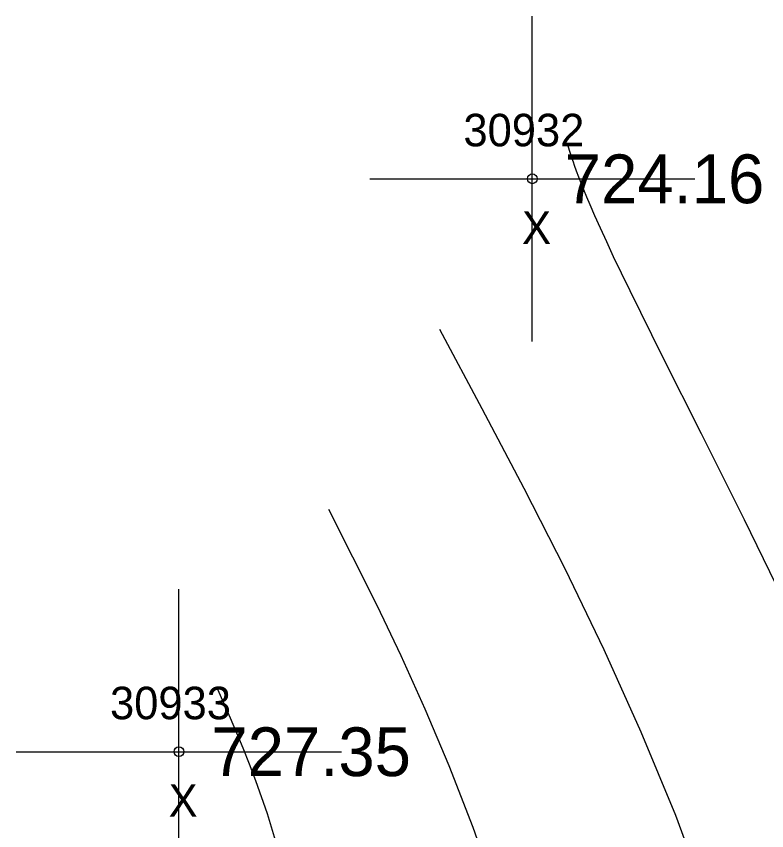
# Model space of a CAD drawing. Extents: x 1376587 to 1378239, y 1000335 to 1003031.
# Drawn here: x 1377352.77 to 1377375.85, y 1002100.99 to 1002126.04 of the extents above; entities that cross this region are included whole.
import ezdxf

# ---------------------------------------------------------------- set-up
doc = ezdxf.new("R2010")
doc.units = 0
for name, color, linetype in [('RD_DTM_Major1', 7, 'Continuous'), ('RD_DTM_Minor1', 7, 'Continuous'), ('RD_EX_Misc', 7, 'Continuous'), ('RD_EX_Misc_txCode', 7, 'Continuous'), ('RD_EX_TX_Misc_ELEV', 7, 'Continuous'), ('RD_SMD_Locator', 7, 'Continuous')]:
    doc.layers.add(name, color=color, linetype=linetype)

msp = doc.modelspace()

# ---------------------------------------------------------------- linework, layer by layer
at = {"layer": 'RD_DTM_Major1'}
msp.add_lwpolyline([(1377365.787, 1002116.415), (1377367.092, 1002113.971), (1377368.38, 1002111.519), (1377369.636, 1002109.05), (1377370.842, 1002106.556), (1377371.981, 1002104.029), (1377373.038, 1002101.459), (1377374.015, 1002098.804), (1377374.902, 1002096.129), (1377375.709, 1002093.467), (1377376.448, 1002090.85)], dxfattribs=at)
at = {"layer": 'RD_DTM_Minor1'}
for points in [[(1377369.729, 1002122.055), (1377369.858, 1002121.663), (1377369.893, 1002121.56), (1377369.93, 1002121.455), (1377369.991, 1002121.286), (1377370.058, 1002121.106), (1377370.132, 1002120.915), (1377370.214, 1002120.71), (1377370.305, 1002120.49), (1377370.405, 1002120.253), (1377370.555, 1002119.908), (1377370.724, 1002119.528), (1377370.916, 1002119.109), (1377371.13, 1002118.65), (1377371.369, 1002118.147), (1377371.634, 1002117.6), (1377372.634, 1002115.586), (1377373.833, 1002113.206), (1377375.153, 1002110.563), (1377376.517, 1002107.763)], [(1377362.372, 1002110.876), (1377363.113, 1002109.413), (1377363.855, 1002107.921), (1377364.596, 1002106.372), (1377365.336, 1002104.737), (1377366.074, 1002102.988), (1377366.811, 1002101.094), (1377367.985, 1002097.732)], [(1377358.956, 1002105.337), (1377359.153, 1002104.899), (1377359.349, 1002104.455), (1377359.545, 1002104.001), (1377359.741, 1002103.532), (1377359.936, 1002103.042), (1377360.131, 1002102.526), (1377360.482, 1002101.511), (1377360.827, 1002100.39)]]:
    msp.add_lwpolyline(points, dxfattribs=at)
at = {"layer": 'RD_EX_Misc'}
for p, q in [((1377368.639, 1002116.04), (1377368.639, 1002126.04)), ((1377363.639, 1002121.04), (1377373.639, 1002121.04)), ((1377357.771, 1002098.415), (1377357.771, 1002108.415)), ((1377352.771, 1002103.415), (1377362.771, 1002103.415))]:
    msp.add_line(p, q, dxfattribs=at)
at = {"layer": 'RD_SMD_Locator'}
for centre in [(1377368.639, 1002121.04), (1377357.771, 1002103.415)]:
    msp.add_circle(centre, 0.15, dxfattribs=at)

# ---------------------------------------------------------------- texts
at = {"layer": 'RD_EX_Misc_txCode'}
for s, p in [('30932', (1377366.521, 1002122.04)), ('X', (1377368.324, 1002119.04)), ('30933', (1377355.653, 1002104.415)), ('X', (1377357.456, 1002101.415))]:
    msp.add_text(s, height=1, dxfattribs=at).set_placement(p)
at = {"layer": 'RD_EX_TX_Misc_ELEV'}
for s, p in [('724.16', (1377369.639, 1002120.29)), ('727.35', (1377358.771, 1002102.665))]:
    msp.add_text(s, height=1.5, dxfattribs=at).set_placement(p)

doc.saveas('drawing.dxf')
